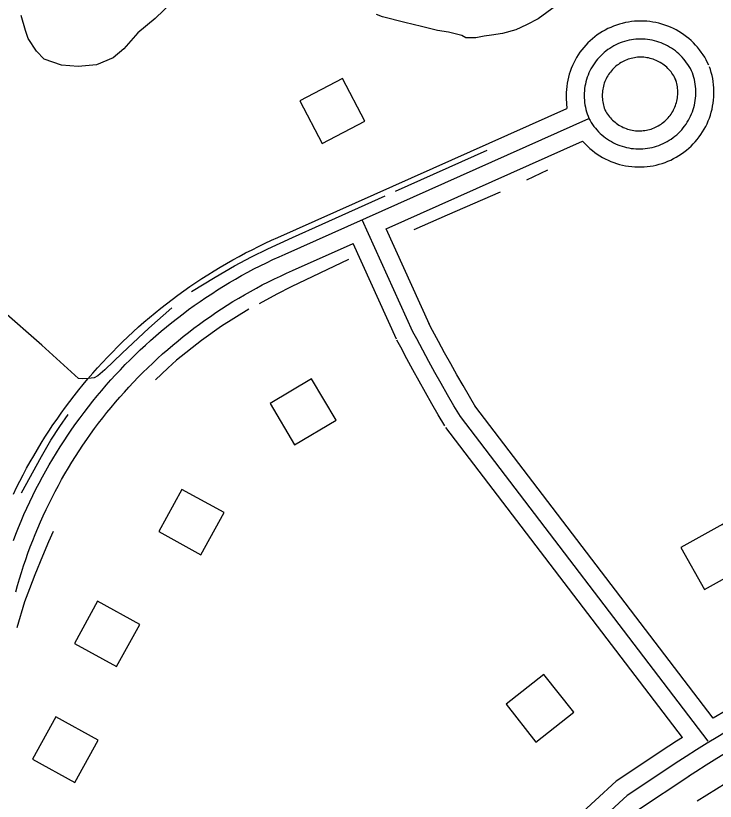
# Model space of a CAD drawing. Extents: x 3297735 to 3335592, y 670436 to 695807.
# Drawn here: x 3323760 to 3324341, y 686697 to 687349 of the extents above; entities that cross this region are included whole.
import ezdxf

# ---------------------------------------------------------------- set-up
doc = ezdxf.new("R2010")
doc.units = 0
for name, color, linetype in [('V-BLDG-OTLN', 7, 'Continuous'), ('V-ROAD-CNTR', 7, 'Continuous'), ('V-SITE-VEGE', 7, 'Continuous'), ('V-TOPO-SHOR', 7, 'Continuous')]:
    doc.layers.add(name, color=color, linetype=linetype)

msp = doc.modelspace()

# ---------------------------------------------------------------- linework, layer by layer
at = {"layer": 'V-BLDG-OTLN'}
for points in [[(3324014.63, 687243.35), (3324050.09, 687261.86), (3324031.58, 687297.32), (3323996.12, 687278.81)], [(3324005.97, 687047.87), (3323971.53, 687027.52), (3323991.88, 686993.09), (3324026.32, 687013.43)], [(3323898.33, 686956.07), (3323879.04, 686921.03), (3323914.08, 686901.74), (3323933.37, 686936.78)], [(3324332.03, 686872.86), (3324366.94, 686892.38), (3324347.42, 686927.3), (3324312.5, 686907.77)], [(3323828.33, 686863.26), (3323809.04, 686828.22), (3323844.08, 686808.93), (3323863.37, 686843.97)], [(3324192.2, 686746.29), (3324223.56, 686771.13), (3324198.73, 686802.48), (3324167.37, 686777.65)], [(3323793.66, 686767.06), (3323774.37, 686732.01), (3323809.41, 686712.72), (3323828.7, 686747.77)]]:
    msp.add_lwpolyline(points, close=True, dxfattribs=at)
at = {"layer": 'V-ROAD-CNTR'}
for points in [[(3324335.7, 687308.33), (3324334.75, 687310.37), (3324333.57, 687312.64), (3324332.31, 687314.86), (3324330.95, 687317.03), (3324329.5, 687319.14), (3324327.97, 687321.18), (3324326.35, 687323.16), (3324324.66, 687325.07), (3324322.88, 687326.92), (3324321.03, 687328.69), (3324319.11, 687330.38), (3324317.13, 687331.98), (3324315.07, 687333.51), (3324312.96, 687334.95), (3324310.79, 687336.3), (3324308.56, 687337.56), (3324306.29, 687338.72), (3324303.97, 687339.79), (3324301.6, 687340.77), (3324299.2, 687341.65), (3324296.77, 687342.42), (3324294.3, 687343.1), (3324291.81, 687343.67), (3324289.3, 687344.14), (3324286.76, 687344.51), (3324284.22, 687344.77), (3324281.67, 687344.92), (3324279.11, 687344.97), (3324276.55, 687344.92), (3324274, 687344.76), (3324271.46, 687344.49), (3324268.93, 687344.12), (3324266.42, 687343.65), (3324263.92, 687343.07), (3324261.46, 687342.39), (3324259.03, 687341.61), (3324256.62, 687340.72), (3324254.26, 687339.74), (3324251.95, 687338.67), (3324249.67, 687337.5), (3324247.45, 687336.23), (3324245.28, 687334.88), (3324243.17, 687333.44), (3324241.12, 687331.91), (3324239.14, 687330.3), (3324237.22, 687328.6), (3324235.37, 687326.83), (3324233.6, 687324.99), (3324231.91, 687323.07), (3324230.3, 687321.09), (3324228.77, 687319.04), (3324227.33, 687316.93), (3324225.97, 687314.76), (3324224.71, 687312.53), (3324223.54, 687310.26), (3324222.46, 687307.94), (3324221.48, 687305.58), (3324220.6, 687303.18), (3324219.82, 687300.74), (3324219.14, 687298.28), (3324218.56, 687295.79), (3324218.09, 687293.28), (3324217.72, 687290.74), (3324217.45, 687288.2), (3324217.29, 687285.65), (3324217.23, 687283.09), (3324217.29, 687280.54), (3324217.79, 687272.27)], [(3324322.11, 687301.99), (3324321.29, 687303.75), (3324320.4, 687305.47), (3324319.44, 687307.15), (3324318.41, 687308.79), (3324317.31, 687310.39), (3324316.15, 687311.94), (3324314.92, 687313.44), (3324313.64, 687314.89), (3324312.29, 687316.29), (3324310.89, 687317.63), (3324309.44, 687318.91), (3324307.93, 687320.13), (3324306.38, 687321.28), (3324304.78, 687322.37), (3324303.13, 687323.39), (3324301.44, 687324.35), (3324299.72, 687325.23), (3324297.96, 687326.05), (3324296.17, 687326.78), (3324294.35, 687327.45), (3324292.5, 687328.04), (3324290.63, 687328.55), (3324288.75, 687328.98), (3324286.84, 687329.34), (3324284.92, 687329.62), (3324283, 687329.81), (3324281.06, 687329.93), (3324279.13, 687329.97), (3324277.19, 687329.93), (3324275.25, 687329.81), (3324273.33, 687329.61), (3324271.41, 687329.32), (3324269.51, 687328.97), (3324267.62, 687328.53), (3324265.75, 687328.01), (3324263.91, 687327.42), (3324262.09, 687326.75), (3324260.3, 687326.01), (3324258.54, 687325.19), (3324256.82, 687324.31), (3324255.13, 687323.35), (3324253.49, 687322.32), (3324251.89, 687321.23), (3324250.34, 687320.07), (3324248.83, 687318.85), (3324247.38, 687317.57), (3324245.98, 687316.22), (3324244.64, 687314.83), (3324243.36, 687313.37), (3324242.14, 687311.87), (3324240.98, 687310.32), (3324239.89, 687308.72), (3324238.86, 687307.07), (3324237.9, 687305.39), (3324237.01, 687303.67), (3324236.2, 687301.91), (3324235.46, 687300.12), (3324234.79, 687298.3), (3324234.2, 687296.46), (3324233.68, 687294.59), (3324233.24, 687292.7), (3324232.88, 687290.8), (3324232.6, 687288.88), (3324232.4, 687286.95), (3324232.28, 687285.02), (3324232.24, 687283.08), (3324232.28, 687281.14), (3324232.39, 687279.21), (3324232.59, 687277.28), (3324232.87, 687275.36), (3324233.23, 687273.46), (3324233.66, 687271.57), (3324234.17, 687269.7), (3324234.76, 687267.86), (3324235.43, 687266.04), (3324236.16, 687264.25), (3324236.24, 687264.07)], [(3324308.51, 687295.65), (3324307.82, 687297.13), (3324307.22, 687298.3), (3324306.56, 687299.45), (3324305.86, 687300.56), (3324305.12, 687301.65), (3324304.33, 687302.7), (3324303.5, 687303.72), (3324302.62, 687304.71), (3324301.7, 687305.66), (3324300.75, 687306.57), (3324299.76, 687307.44), (3324298.74, 687308.27), (3324297.68, 687309.06), (3324296.59, 687309.8), (3324295.47, 687310.49), (3324294.32, 687311.14), (3324293.15, 687311.74), (3324291.95, 687312.3), (3324290.74, 687312.8), (3324289.5, 687313.25), (3324288.24, 687313.65), (3324286.97, 687314), (3324285.69, 687314.3), (3324284.39, 687314.54), (3324283.08, 687314.73), (3324281.78, 687314.86), (3324280.45, 687314.94), (3324279.14, 687314.97), (3324277.82, 687314.94), (3324276.51, 687314.86), (3324275.2, 687314.72), (3324273.89, 687314.53), (3324272.59, 687314.28), (3324271.31, 687313.99), (3324270.04, 687313.64), (3324268.79, 687313.23), (3324267.55, 687312.78), (3324266.33, 687312.27), (3324265.14, 687311.72), (3324263.96, 687311.11), (3324262.82, 687310.46), (3324261.7, 687309.76), (3324260.61, 687309.02), (3324259.56, 687308.23), (3324258.53, 687307.4), (3324257.54, 687306.53), (3324256.59, 687305.61), (3324255.68, 687304.66), (3324254.81, 687303.68), (3324253.98, 687302.65), (3324253.19, 687301.6), (3324252.44, 687300.51), (3324251.75, 687299.39), (3324251.09, 687298.24), (3324250.49, 687297.07), (3324249.94, 687295.88), (3324249.43, 687294.66), (3324248.98, 687293.42), (3324248.57, 687292.17), (3324248.22, 687290.9), (3324247.92, 687289.61), (3324247.68, 687288.31), (3324247.49, 687287.01), (3324247.35, 687285.7), (3324247.27, 687284.38), (3324247.24, 687283.07), (3324247.27, 687281.75), (3324247.35, 687280.43), (3324247.48, 687279.12), (3324247.67, 687277.82), (3324247.91, 687276.52), (3324248.21, 687275.24), (3324248.56, 687273.96), (3324248.96, 687272.71), (3324249.41, 687271.47), (3324249.97, 687270.12), (3324249.98, 687270.1)], [(3324230.8, 687245.22), (3324235.19, 687240.86), (3324237.08, 687239.14), (3324239.04, 687237.49), (3324241.07, 687235.93), (3324243.15, 687234.45), (3324245.3, 687233.06), (3324247.5, 687231.76), (3324249.76, 687230.55), (3324252.06, 687229.44), (3324254.41, 687228.42), (3324256.79, 687227.5), (3324259.22, 687226.67), (3324261.67, 687225.95), (3324264.15, 687225.33), (3324266.66, 687224.81), (3324269.18, 687224.4), (3324271.72, 687224.09), (3324274.27, 687223.89), (3324276.83, 687223.79), (3324279.39, 687223.79), (3324281.94, 687223.91), (3324284.49, 687224.12), (3324287.03, 687224.45), (3324289.55, 687224.87), (3324292.06, 687225.4), (3324294.53, 687226.04), (3324296.98, 687226.77), (3324299.4, 687227.61), (3324301.79, 687228.54), (3324304.12, 687229.57), (3324306.42, 687230.7), (3324308.67, 687231.92), (3324310.87, 687233.23), (3324313.01, 687234.64), (3324315.09, 687236.12), (3324317.1, 687237.7), (3324319.05, 687239.35), (3324320.94, 687241.09), (3324322.74, 687242.9), (3324324.47, 687244.78), (3324326.13, 687246.73), (3324327.7, 687248.75), (3324329.18, 687250.84), (3324330.58, 687252.98), (3324331.89, 687255.18), (3324333.11, 687257.43), (3324334.23, 687259.73), (3324335.26, 687262.07), (3324336.19, 687264.45), (3324337.02, 687266.87), (3324337.75, 687269.32), (3324338.38, 687271.8), (3324338.91, 687274.31), (3324339.33, 687276.83), (3324339.65, 687279.37), (3324339.86, 687281.92), (3324339.97, 687284.48), (3324339.97, 687287.03), (3324339.87, 687289.59), (3324339.66, 687292.14), (3324339.34, 687294.68), (3324338.93, 687297.2), (3324338.41, 687299.7), (3324337.78, 687302.19), (3324337.05, 687304.64), (3324336.29, 687306.87), (3324336.23, 687307.04)], [(3324236.24, 687264.07), (3324237.17, 687262.37), (3324238.17, 687260.71), (3324239.24, 687259.09), (3324240.38, 687257.52), (3324241.57, 687256), (3324242.83, 687254.52), (3324244.15, 687253.1), (3324245.53, 687251.73), (3324246.96, 687250.43), (3324248.45, 687249.18), (3324249.99, 687247.99), (3324251.57, 687246.87), (3324253.2, 687245.82), (3324254.87, 687244.83), (3324256.58, 687243.92), (3324258.32, 687243.07), (3324260.1, 687242.3), (3324261.91, 687241.6), (3324263.75, 687240.97), (3324265.61, 687240.43), (3324267.49, 687239.96), (3324269.39, 687239.57), (3324271.3, 687239.25), (3324273.23, 687239.02), (3324275.16, 687238.86), (3324277.1, 687238.79), (3324279.04, 687238.79), (3324280.98, 687238.88), (3324282.91, 687239.04), (3324284.83, 687239.29), (3324286.75, 687239.61), (3324288.64, 687240.01), (3324290.52, 687240.49), (3324292.38, 687241.05), (3324294.21, 687241.68), (3324296.02, 687242.39), (3324297.79, 687243.17), (3324299.54, 687244.03), (3324301.24, 687244.95), (3324302.91, 687245.95), (3324304.53, 687247.01), (3324306.1, 687248.14), (3324307.63, 687249.33), (3324309.11, 687250.59), (3324310.54, 687251.9), (3324311.91, 687253.28), (3324313.22, 687254.7), (3324314.47, 687256.19), (3324315.66, 687257.72), (3324316.79, 687259.3), (3324317.85, 687260.92), (3324318.84, 687262.59), (3324319.77, 687264.29), (3324320.62, 687266.04), (3324321.4, 687267.81), (3324322.1, 687269.62), (3324322.73, 687271.45), (3324323.29, 687273.31), (3324323.76, 687275.19), (3324324.16, 687277.09), (3324324.48, 687279), (3324324.72, 687280.93), (3324324.89, 687282.86), (3324324.97, 687284.8), (3324324.97, 687286.74), (3324324.89, 687288.68), (3324324.73, 687290.61), (3324324.49, 687292.53), (3324324.18, 687294.45), (3324323.78, 687296.35), (3324323.31, 687298.23), (3324322.76, 687300.09), (3324322.13, 687301.92), (3324322.11, 687301.99)], [(3324249.39, 687271.28), (3324250.18, 687269.85), (3324250.86, 687268.72), (3324251.59, 687267.62), (3324252.36, 687266.55), (3324253.18, 687265.51), (3324254.04, 687264.5), (3324254.93, 687263.53), (3324255.87, 687262.6), (3324256.85, 687261.71), (3324257.86, 687260.87), (3324258.9, 687260.06), (3324259.99, 687259.29), (3324261.09, 687258.58), (3324262.23, 687257.91), (3324263.39, 687257.28), (3324264.58, 687256.71), (3324265.8, 687256.18), (3324267.03, 687255.7), (3324268.28, 687255.28), (3324269.54, 687254.91), (3324270.82, 687254.59), (3324272.12, 687254.32), (3324273.42, 687254.1), (3324274.73, 687253.94), (3324276.05, 687253.84), (3324277.37, 687253.79), (3324278.69, 687253.79), (3324280.01, 687253.85), (3324281.33, 687253.96), (3324282.64, 687254.13), (3324283.94, 687254.35), (3324285.23, 687254.62), (3324286.51, 687254.95), (3324287.78, 687255.33), (3324289.02, 687255.76), (3324290.25, 687256.24), (3324291.47, 687256.78), (3324292.65, 687257.36), (3324293.81, 687257.99), (3324294.94, 687258.66), (3324296.05, 687259.39), (3324297.12, 687260.16), (3324298.16, 687260.97), (3324299.17, 687261.83), (3324300.14, 687262.72), (3324301.07, 687263.65), (3324301.97, 687264.63), (3324302.82, 687265.64), (3324303.63, 687266.68), (3324304.4, 687267.75), (3324305.12, 687268.86), (3324305.8, 687270), (3324306.42, 687271.15), (3324307.01, 687272.34), (3324307.54, 687273.56), (3324308.02, 687274.78), (3324308.45, 687276.03), (3324308.82, 687277.3), (3324309.15, 687278.58), (3324309.42, 687279.87), (3324309.64, 687281.17), (3324309.8, 687282.49), (3324309.91, 687283.8), (3324309.97, 687285.12), (3324309.97, 687286.44), (3324309.92, 687287.76), (3324309.81, 687289.08), (3324309.65, 687290.39), (3324309.43, 687291.69), (3324309.16, 687292.99), (3324308.84, 687294.27), (3324308.46, 687295.53), (3324307.97, 687296.97), (3324307.98, 687296.95)], [(3323977.96, 687165.23), (3324217.79, 687272.27)], [(3323984.08, 687151.53), (3324236.24, 687264.07)], [(3324067.81, 687172.48), (3324230.8, 687245.22)], [(3324090.14, 687086.9), (3324047.93, 687180.03)], [(3324103.8, 687093.09), (3324067.82, 687172.48)], [(3323758.46, 686952.1), (3323761.07, 686957.52), (3323763.76, 686962.91), (3323766.52, 686968.25), (3323769.36, 686973.56), (3323772.27, 686978.83), (3323775.25, 686984.06), (3323778.31, 686989.24), (3323781.43, 686994.38), (3323784.63, 686999.48), (3323787.89, 687004.54), (3323791.23, 687009.55), (3323794.63, 687014.51), (3323798.1, 687019.43), (3323801.64, 687024.3), (3323805.24, 687029.12), (3323808.91, 687033.88), (3323812.65, 687038.6), (3323816.45, 687043.27), (3323820.31, 687047.88), (3323824.24, 687052.44), (3323828.23, 687056.95), (3323832.28, 687061.4), (3323836.4, 687065.79), (3323840.57, 687070.13), (3323844.8, 687074.41), (3323849.09, 687078.62), (3323853.44, 687082.79), (3323857.85, 687086.89), (3323862.31, 687090.93), (3323866.82, 687094.9), (3323871.39, 687098.82), (3323876.02, 687102.67), (3323880.69, 687106.46), (3323885.42, 687110.18), (3323890.2, 687113.84), (3323895.03, 687117.43), (3323899.91, 687120.95), (3323904.84, 687124.41), (3323909.81, 687127.8), (3323914.83, 687131.12), (3323919.89, 687134.37), (3323925, 687137.55), (3323930.15, 687140.66), (3323935.35, 687143.7), (3323940.58, 687146.67), (3323945.86, 687149.56), (3323951.18, 687152.38), (3323956.53, 687155.13), (3323961.92, 687157.81), (3323967.35, 687160.41), (3323972.81, 687162.93), (3323977.97, 687165.23)], [(3323990.19, 687137.83), (3324040.42, 687160.25)], [(3324076.47, 687080.71), (3324040.42, 687160.25)], [(3323758.39, 686913.59), (3323760.48, 686919.01), (3323762.64, 686924.41), (3323764.87, 686929.77), (3323767.18, 686935.11), (3323769.56, 686940.41), (3323772.01, 686945.68), (3323774.54, 686950.91), (3323777.13, 686956.11), (3323779.8, 686961.27), (3323782.54, 686966.4), (3323785.35, 686971.48), (3323788.23, 686976.53), (3323791.18, 686981.54), (3323794.2, 686986.51), (3323797.28, 686991.43), (3323800.44, 686996.31), (3323803.66, 687001.15), (3323806.94, 687005.95), (3323810.29, 687010.69), (3323813.71, 687015.39), (3323817.19, 687020.05), (3323820.74, 687024.65), (3323824.34, 687029.21), (3323828.01, 687033.71), (3323831.75, 687038.17), (3323835.54, 687042.57), (3323839.39, 687046.92), (3323843.31, 687051.22), (3323847.28, 687055.46), (3323851.31, 687059.65), (3323855.39, 687063.78), (3323859.54, 687067.86), (3323863.74, 687071.88), (3323867.99, 687075.84), (3323872.3, 687079.74), (3323876.66, 687083.58), (3323881.07, 687087.36), (3323885.54, 687091.08), (3323890.06, 687094.74), (3323894.62, 687098.33), (3323899.24, 687101.86), (3323903.9, 687105.33), (3323908.61, 687108.73), (3323913.37, 687112.07), (3323918.17, 687115.35), (3323923.02, 687118.55), (3323927.91, 687121.69), (3323932.84, 687124.76), (3323937.82, 687127.77), (3323942.83, 687130.7), (3323947.89, 687133.57), (3323952.98, 687136.36), (3323958.12, 687139.09), (3323963.29, 687141.74), (3323968.49, 687144.32), (3323973.74, 687146.83), (3323979.01, 687149.27), (3323984.08, 687151.53)], [(3323760.37, 686870.87), (3323761.89, 686876.37), (3323763.47, 686881.75), (3323765.11, 686887.11), (3323766.83, 686892.45), (3323768.63, 686897.76), (3323770.49, 686903.04), (3323772.43, 686908.3), (3323774.44, 686913.53), (3323776.52, 686918.74), (3323778.68, 686923.91), (3323780.9, 686929.06), (3323783.2, 686934.17), (3323785.57, 686939.25), (3323788, 686944.3), (3323790.51, 686949.31), (3323793.08, 686954.29), (3323795.72, 686959.24), (3323798.43, 686964.14), (3323801.21, 686969.01), (3323804.05, 686973.84), (3323806.96, 686978.63), (3323809.94, 686983.38), (3323812.98, 686988.09), (3323816.09, 686992.76), (3323819.25, 686997.38), (3323822.49, 687001.96), (3323825.78, 687006.49), (3323829.14, 687010.98), (3323832.56, 687015.42), (3323836.04, 687019.82), (3323839.58, 687024.16), (3323843.18, 687028.46), (3323846.84, 687032.71), (3323850.55, 687036.9), (3323854.33, 687041.05), (3323858.16, 687045.14), (3323862.04, 687049.18), (3323865.99, 687053.16), (3323869.98, 687057.09), (3323874.03, 687060.97), (3323878.13, 687064.79), (3323882.29, 687068.55), (3323886.5, 687072.25), (3323890.75, 687075.9), (3323895.06, 687079.49), (3323899.42, 687083.01), (3323903.82, 687086.48), (3323908.27, 687089.89), (3323912.77, 687093.23), (3323917.31, 687096.52), (3323921.9, 687099.74), (3323926.53, 687102.89), (3323931.21, 687105.99), (3323935.92, 687109.01), (3323940.68, 687111.97), (3323945.48, 687114.87), (3323950.32, 687117.7), (3323955.2, 687120.47), (3323960.11, 687123.16), (3323965.06, 687125.79), (3323970.05, 687128.35), (3323975.07, 687130.84), (3323980.12, 687133.26), (3323985.21, 687135.61), (3323990.19, 687137.83)], [(3324142.36, 687024.1), (3324137, 687033.16), (3324131.74, 687042.21), (3324126.55, 687051.3), (3324121.42, 687060.43), (3324116.37, 687069.59), (3324111.39, 687078.8), (3324106.47, 687088.05), (3324103.42, 687093.86)], [(3324129.44, 687016.46), (3324124.06, 687025.57), (3324118.74, 687034.72), (3324113.49, 687043.91), (3324108.32, 687053.14), (3324103.21, 687062.4), (3324098.17, 687071.71), (3324093.2, 687081.05), (3324090.14, 687086.9)], [(3324116.53, 687008.83), (3324111.12, 687017.99), (3324105.74, 687027.23), (3324100.44, 687036.52), (3324095.21, 687045.84), (3324090.04, 687055.21), (3324084.95, 687064.61), (3324079.94, 687074.05), (3324076.85, 687079.94)], [(3324339.4, 686766.13), (3324141.37, 687025.57)], [(3324335.09, 686747.05), (3324129.44, 687016.46)], [(3324313.89, 686750.11), (3324117.52, 687007.36)], [(3324472.93, 686836.75), (3324463.55, 686832.39), (3324454.14, 686827.94), (3324444.78, 686823.4), (3324435.44, 686818.8), (3324426.15, 686814.13), (3324416.89, 686809.38), (3324407.67, 686804.56), (3324398.48, 686799.67), (3324389.33, 686794.71), (3324380.23, 686789.67), (3324371.16, 686784.57), (3324362.13, 686779.39), (3324339.4, 686766.13)], [(3324479.25, 686823.15), (3324469.92, 686818.81), (3324460.62, 686814.41), (3324451.36, 686809.93), (3324442.13, 686805.38), (3324432.94, 686800.75), (3324423.78, 686796.06), (3324414.66, 686791.29), (3324405.58, 686786.46), (3324396.54, 686781.55), (3324387.53, 686776.57), (3324378.57, 686771.52), (3324369.64, 686766.41), (3324360.75, 686761.22), (3324351.91, 686755.97), (3324343.1, 686750.64), (3324334.34, 686745.25), (3324325.61, 686739.79), (3324316.94, 686734.27), (3324310.77, 686730.28)], [(3324485.57, 686809.55), (3324476.29, 686805.24), (3324467.1, 686800.88), (3324457.94, 686796.45), (3324448.82, 686791.95), (3324439.73, 686787.38), (3324430.68, 686782.74), (3324421.66, 686778.02), (3324412.68, 686773.24), (3324403.74, 686768.39), (3324394.84, 686763.47), (3324385.98, 686758.48), (3324377.15, 686753.42), (3324368.36, 686748.3), (3324359.62, 686743.1), (3324350.91, 686737.84), (3324342.25, 686732.51), (3324333.62, 686727.11), (3324325.04, 686721.64), (3324318.91, 686717.69)], [(3324326.04, 686697.34), (3324333.98, 686702.41), (3324342.02, 686707.46), (3324350.09, 686712.43), (3324358.21, 686717.34), (3324366.37, 686722.17), (3324374.58, 686726.93), (3324382.82, 686731.63), (3324391.1, 686736.25), (3324399.42, 686740.81), (3324407.78, 686745.29), (3324416.18, 686749.7), (3324424.62, 686754.04), (3324433.09, 686758.3), (3324441.6, 686762.49), (3324450.14, 686766.62), (3324458.72, 686770.66), (3324467.34, 686774.64), (3324475.97, 686778.53), (3324482.46, 686781.4)], [(3324313.89, 686750.11), (3324308.84, 686746.89), (3324302.63, 686742.88)], [(3324302.49, 686742.79), (3324258.68, 686713.75), (3324206.46, 686665.59), (3324158.5, 686612.62), (3324120.44, 686563.06), (3324092.65, 686515.6), (3324067.69, 686467.73), (3324053.5, 686418.33), (3324048.01, 686318.76)], [(3324310.77, 686730.28), (3324267.97, 686701.91), (3324217.12, 686655.03), (3324170.03, 686603), (3324132.91, 686554.67), (3324105.78, 686508.33), (3324081.69, 686462.14), (3324068.38, 686415.82), (3324064.13, 686338.54)], [(3324319.06, 686717.78), (3324277.26, 686690.07), (3324227.79, 686644.46), (3324181.56, 686593.39), (3324145.38, 686546.28), (3324118.91, 686501.07), (3324095.69, 686456.54), (3324083.27, 686413.3), (3324081.28, 686377.23)]]:
    msp.add_lwpolyline(points, dxfattribs=at)
at = {"layer": 'V-SITE-VEGE'}
for points in [[(3323890.58, 687360.99), (3323876.18, 687347.06), (3323861.76, 687335.2), (3323850.11, 687321.99), (3323841.19, 687314.32), (3323827.41, 687308.68), (3323812.22, 687307.19), (3323798.39, 687308.46), (3323783.85, 687313.19), (3323777.57, 687320.05), (3323770.59, 687330.36), (3323768.46, 687337.26), (3323764.91, 687349.67)], [(3324208.45, 687357.2), (3324194.02, 687346.72), (3324184.39, 687341.81), (3324175.44, 687337.6), (3324164.4, 687334.75), (3324155.43, 687333.3), (3324149.22, 687332.56), (3324142.32, 687331.13), (3324134.03, 687331.06), (3324130.56, 687333.11), (3324119.48, 687335.79), (3324110.49, 687337.1), (3324097.33, 687340.45), (3324083.49, 687343.81), (3324064.8, 687348.5), (3324059.95, 687350.54)]]:
    msp.add_lwpolyline(points, dxfattribs=at)
at = {"layer": 'V-TOPO-SHOR'}
for p, q in [((3324151.35, 687237.49), (3324075.28, 687203.45)), ((3324201.85, 687221.07), (3324184.29, 687212.76))]:
    msp.add_line(p, q, dxfattribs=at)
for points in [[(3323812.54, 687048.17), (3323782.04, 687075.88), (3323748.51, 687105.3), (3323705.36, 687146.26), (3323656.99, 687191.91), (3323613.84, 687232.87), (3323582.06, 687259.28), (3323558.11, 687280.6), (3323544.59, 687294.26)], [(3324162.56, 687202.87), (3324118.49, 687183.83), (3324090.79, 687171.48)], [(3323906.39, 687120.3), (3323925.91, 687132.16), (3323941.92, 687141.65), (3323955.95, 687149.06), (3323969.53, 687155.86), (3323990.2, 687165.13), (3324014.85, 687176.31), (3324066.94, 687199.7)], [(3324036.65, 687146.94), (3323989.09, 687124.13), (3323977.04, 687118.21), (3323962.41, 687110.2)], [(3323890.02, 687106.81), (3323870.76, 687089.83), (3323848.75, 687069.09), (3323834.18, 687055.29), (3323828.64, 687050.37), (3323825.59, 687048.74), (3323820.41, 687048.02), (3323815.75, 687047.9), (3323812.54, 687048.17)], [(3323953.87, 687105.78), (3323931.18, 687091.56), (3323914.66, 687079.8), (3323893.93, 687063.47), (3323886.48, 687056.86), (3323876.4, 687046.97)], [(3323765.02, 686953.22), (3323781.68, 686983.42), (3323789.46, 686997.02), (3323796.93, 687008.35), (3323803.81, 687018.34)], [(3323761.53, 686841.35), (3323768.03, 686862.93), (3323772.18, 686873.82), (3323776.58, 686885.45), (3323782.74, 686900.77), (3323787.74, 686912.87), (3323791.58, 686921.3)]]:
    msp.add_lwpolyline(points, dxfattribs=at)

doc.saveas('drawing.dxf')
